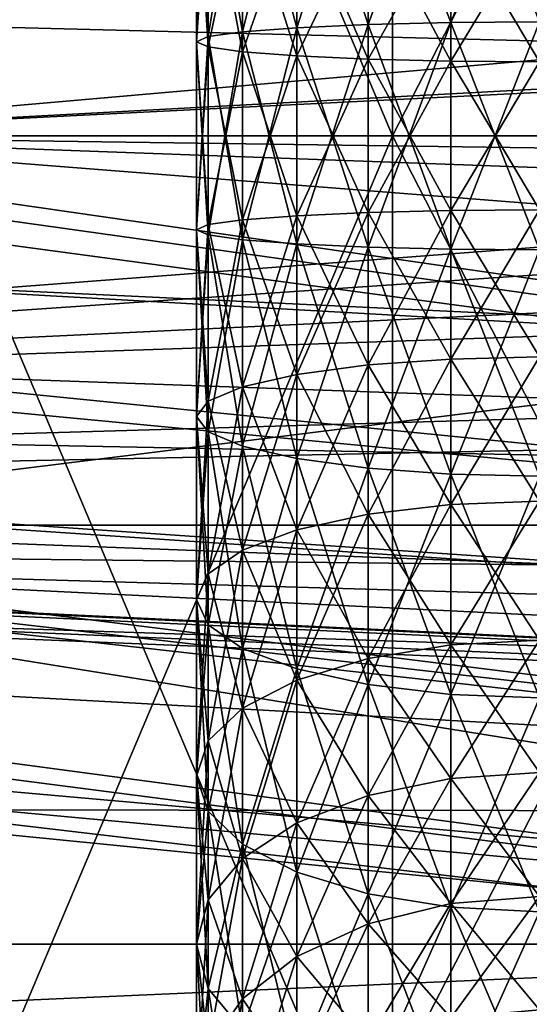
# Model space of a CAD drawing. Extents: x 0 to 200, y 18 to 95.
# Tile 339 of 491: x 148.58 to 150.66, y 43.68 to 47.7. Entities that reach past the tile are written whole.
import ezdxf

# ---------------------------------------------------------------- set-up
doc = ezdxf.new("R2010")
doc.units = 0

msp = doc.modelspace()

# ---------------------------------------------------------------- linework, layer by layer
for points in [[(98.615891, 49.815205, 36.34074), (174.799988, 52.227016, 37.339745), (174.799988, 47.227016, 36)], [(174.799988, 52.227016, 54.660255), (117.93441, 49.815205, 55.65926), (174.799988, 47.227016, 56)], [(148.199997, 51.727016, 38.205772), (150.100616, 47.227016, 37), (148.199997, 47.227016, 37)], [(148.199997, 51.727016, 38.205772), (150.100616, 51.727016, 38.205772), (150.100616, 47.227016, 37)], [(150.100616, 51.727016, 53.794228), (148.199997, 51.727016, 53.794228), (148.199997, 47.227016, 55)], [(150.100616, 47.227016, 55), (150.100616, 51.727016, 53.794228), (148.199997, 47.227016, 55)], [(150.100616, 51.727016, 38.205772), (150.100616, 51.102016, 39.288303), (150.100616, 47.227016, 37)], [(150.100616, 51.102016, 52.711697), (150.100616, 51.727016, 53.794228), (150.100616, 47.227016, 53.75)], [(150.100616, 51.727016, 53.794228), (150.100616, 47.227016, 55), (150.100616, 47.227016, 53.75)], [(150.100616, 51.102016, 39.288303), (152.099991, 51.127014, 39.245003), (152.099991, 47.227016, 38.200001)], [(152.099991, 47.227016, 53.799999), (152.099991, 51.127014, 52.754997), (150.100616, 47.227016, 53.75)], [(152.099991, 51.127014, 52.754997), (150.100616, 51.102016, 52.711697), (150.100616, 47.227016, 53.75)], [(150.100616, 51.102016, 39.288303), (150.100616, 47.227016, 38.25), (150.100616, 47.227016, 37)], [(150.100616, 47.227016, 38.25), (150.100616, 51.102016, 39.288303), (152.099991, 47.227016, 38.200001)], [(159.5, 47.227016, 39.400002), (133, 50.527016, 40.284233), (133, 47.227016, 39.400002)], [(159.5, 50.527016, 40.284233), (133, 50.527016, 40.284233), (159.5, 47.227016, 39.400002)], [(159.5, 50.527016, 51.715767), (159.5, 47.227016, 52.599998), (133, 47.227016, 52.599998)], [(133, 50.527016, 51.715767), (159.5, 50.527016, 51.715767), (133, 47.227016, 52.599998)], [(136.799988, 48.614586, 55.650761), (165.799988, 49.996166, 55.348492), (165.799988, 47.227016, 55.75)], [(165.799988, 49.996166, 36.651508), (146.58313, 47.719887, 36.262466), (165.799988, 47.227016, 36.25)], [(98.615891, 49.815205, 36.34074), (174.799988, 47.227016, 36), (98.275146, 47.227016, 36)], [(174.799988, 47.227016, 56), (117.93441, 49.815205, 55.65926), (118.275154, 47.227016, 56)], [(165.431061, 47.89677, 57.972298), (135.799988, 48.817287, 57.894161), (135.799988, 45.636745, 57.894161)], [(147.050385, 47.933411, 34.020809), (165.301376, 48.816174, 34.115177), (147.149994, 47.227016, 34)], [(165.301376, 48.816174, 34.115177), (165.407593, 48.210938, 34.043163), (147.149994, 47.227016, 34)], [(136.799988, 48.614586, 55.650761), (165.799988, 47.227016, 55.75), (136.799988, 47.227016, 55.650761)], [(150.337646, 48.607918, 53.831482), (150, 48.58363, 53.693748), (150, 47.681267, 53.799217)], [(150.337646, 47.6894, 53.938843), (150.337646, 48.607918, 53.831482), (150, 47.681267, 53.799217)], [(150, 48.58363, 38.306252), (150.337646, 48.607918, 38.168518), (150.337646, 47.6894, 38.061157)], [(150.699997, 48.616199, 53.878464), (150.337646, 48.607918, 53.831482), (150.337646, 47.6894, 53.938843)], [(150.699997, 47.692173, 53.986465), (150.699997, 48.616199, 53.878464), (150.337646, 47.6894, 53.938843)], [(150.337646, 48.607918, 38.168518), (150.699997, 48.616199, 38.12154), (150.699997, 47.692173, 38.013535)], [(150.337646, 48.607918, 38.168518), (150.699997, 47.692173, 38.013535), (150.337646, 47.6894, 38.061157)], [(150, 48.58363, 53.693748), (149.710037, 48.544994, 53.47464), (149.710037, 47.668331, 53.57711)], [(150, 47.681267, 53.799217), (150, 48.58363, 53.693748), (149.710037, 47.668331, 53.57711)], [(149.710037, 48.544994, 38.52536), (150, 48.58363, 38.306252), (150, 47.681267, 38.200783)], [(150, 48.58363, 38.306252), (150.337646, 47.6894, 38.061157), (150, 47.681267, 38.200783)], [(149.710037, 48.544994, 53.47464), (149.487564, 48.494648, 53.189098), (149.487564, 47.651474, 53.287651)], [(149.710037, 47.668331, 53.57711), (149.710037, 48.544994, 53.47464), (149.487564, 47.651474, 53.287651)], [(149.487564, 48.494648, 38.810905), (149.710037, 48.544994, 38.52536), (149.710037, 47.668331, 38.42289)], [(149.710037, 48.544994, 38.52536), (150, 47.681267, 38.200783), (149.710037, 47.668331, 38.42289)], [(149.487564, 48.494648, 53.189098), (149.347702, 48.436012, 52.856571), (149.347702, 47.63184, 52.950569)], [(149.487564, 47.651474, 53.287651), (149.487564, 48.494648, 53.189098), (149.347702, 47.63184, 52.950569)], [(149.347702, 48.436012, 39.143429), (149.487564, 48.494648, 38.810905), (149.487564, 47.651474, 38.712349)], [(149.487564, 48.494648, 38.810905), (149.710037, 47.668331, 38.42289), (149.487564, 47.651474, 38.712349)], [(149.347702, 48.436012, 52.856571), (149.299988, 48.373093, 52.499733), (149.299988, 47.610771, 52.588833)], [(149.347702, 47.63184, 52.950569), (149.347702, 48.436012, 52.856571), (149.299988, 47.610771, 52.588833)], [(149.299988, 48.373093, 39.500271), (149.347702, 48.436012, 39.143429), (149.347702, 47.63184, 39.049431)], [(149.347702, 48.436012, 39.143429), (149.487564, 47.651474, 38.712349), (149.347702, 47.63184, 39.049431)], [(149.299988, 48.373093, 52.499733), (149.347702, 48.310173, 52.142891), (149.347702, 47.589703, 52.2271)], [(149.299988, 47.610771, 52.588833), (149.299988, 48.373093, 52.499733), (149.347702, 47.589703, 52.2271)], [(149.347702, 48.310173, 39.857109), (149.299988, 48.373093, 39.500271), (149.299988, 47.610771, 39.411167)], [(149.299988, 48.373093, 39.500271), (149.347702, 47.63184, 39.049431), (149.299988, 47.610771, 39.411167)], [(149.347702, 48.310173, 39.857109), (149.299988, 47.610771, 39.411167), (149.347702, 47.589703, 39.7729)], [(149.347702, 48.310173, 52.142891), (149.487564, 48.251541, 51.810364), (149.487564, 47.570068, 51.890018)], [(149.347702, 47.589703, 52.2271), (149.347702, 48.310173, 52.142891), (149.487564, 47.570068, 51.890018)], [(149.487564, 48.251541, 40.189636), (149.347702, 48.310173, 39.857109), (149.347702, 47.589703, 39.7729)], [(149.487564, 48.251541, 40.189636), (149.347702, 47.589703, 39.7729), (149.487564, 47.570068, 40.109982)], [(149.487564, 48.251541, 51.810364), (149.710037, 48.201191, 51.524822), (149.710037, 47.553211, 51.600559)], [(149.487564, 47.570068, 51.890018), (149.487564, 48.251541, 51.810364), (149.710037, 47.553211, 51.600559)], [(149.710037, 48.201191, 40.475178), (149.487564, 48.251541, 40.189636), (149.487564, 47.570068, 40.109982)], [(165.407593, 48.210938, 34.043163), (165.419815, 48.14135, 34.034885), (147.149994, 47.227016, 34)], [(149.710037, 48.201191, 40.475178), (149.487564, 47.570068, 40.109982), (149.710037, 47.553211, 40.399441)], [(149.710037, 48.201191, 51.524822), (150, 48.162556, 51.305714), (150, 47.540272, 51.378448)], [(149.710037, 47.553211, 51.600559), (149.710037, 48.201191, 51.524822), (150, 47.540272, 51.378448)], [(150, 48.162556, 40.694286), (149.710037, 48.201191, 40.475178), (149.710037, 47.553211, 40.399441)], [(150, 48.162556, 40.694286), (149.710037, 47.553211, 40.399441), (150, 47.540272, 40.621552)], [(150, 48.162556, 51.305714), (150.337646, 48.138271, 51.16798), (150.337646, 47.532143, 51.238827)], [(150, 47.540272, 51.378448), (150, 48.162556, 51.305714), (150.337646, 47.532143, 51.238827)], [(150.337646, 48.138271, 40.83202), (150, 48.162556, 40.694286), (150, 47.540272, 40.621552)], [(147.149994, 47.227016, 34), (165.419815, 48.14135, 34.034885), (165.468491, 46.97271, 34.002697)], [(150.337646, 48.138271, 40.83202), (150, 47.540272, 40.621552), (150.337646, 47.532143, 40.761173)], [(150.337646, 48.138271, 51.16798), (150.699997, 48.129986, 51.120998), (150.699997, 47.529369, 51.191204)], [(150.337646, 47.532143, 51.238827), (150.337646, 48.138271, 51.16798), (150.699997, 47.529369, 51.191204)], [(150.699997, 48.129986, 40.879002), (150.337646, 48.138271, 40.83202), (150.337646, 47.532143, 40.761173)], [(150.699997, 48.129986, 40.879002), (150.337646, 47.532143, 40.761173), (150.699997, 47.529369, 40.808796)], [(165.459961, 47.672756, 57.991718), (165.431061, 47.89677, 57.972298), (135.799988, 45.636745, 57.894161)], [(165.799988, 47.227016, 36.25), (146.58313, 47.719887, 36.262466), (146.63916, 47.225788, 36.252037)], [(149.710037, 47.668331, 38.42289), (150, 47.681267, 38.200783), (150, 46.772762, 38.200783)], [(150, 47.681267, 53.799217), (149.710037, 46.785698, 53.57711), (150, 46.772762, 53.799217)], [(150, 47.681267, 53.799217), (149.710037, 47.668331, 53.57711), (149.710037, 46.785698, 53.57711)], [(150, 47.681267, 38.200783), (150.337646, 47.6894, 38.061157), (150.337646, 46.764629, 38.061157)], [(150.337646, 47.6894, 53.938843), (150, 46.772762, 53.799217), (150.337646, 46.764629, 53.938843)], [(150.337646, 47.6894, 53.938843), (150, 47.681267, 53.799217), (150, 46.772762, 53.799217)], [(150, 46.772762, 38.200783), (150, 47.681267, 38.200783), (150.337646, 46.764629, 38.061157)], [(150.337646, 47.6894, 38.061157), (150.699997, 47.692173, 38.013535), (150.699997, 46.761856, 38.013535)], [(150.699997, 47.692173, 53.986465), (150.337646, 46.764629, 53.938843), (150.699997, 46.761856, 53.986465)], [(150.699997, 47.692173, 53.986465), (150.337646, 47.6894, 53.938843), (150.337646, 46.764629, 53.938843)], [(150.337646, 46.764629, 38.061157), (150.337646, 47.6894, 38.061157), (150.699997, 46.761856, 38.013535)], [(165.439575, 46.504829, 57.978249), (165.459961, 47.672756, 57.991718), (135.799988, 45.636745, 57.894161)], [(149.347702, 47.63184, 39.049431), (149.487564, 47.651474, 38.712349), (149.487564, 46.802559, 38.712349)], [(149.487564, 47.651474, 53.287651), (149.347702, 46.822189, 52.950569), (149.487564, 46.802559, 53.287651)], [(149.487564, 47.651474, 53.287651), (149.347702, 47.63184, 52.950569), (149.347702, 46.822189, 52.950569)], [(149.487564, 47.651474, 38.712349), (149.710037, 47.668331, 38.42289), (149.710037, 46.785698, 38.42289)], [(149.710037, 47.668331, 53.57711), (149.487564, 46.802559, 53.287651), (149.710037, 46.785698, 53.57711)], [(149.710037, 47.668331, 53.57711), (149.487564, 47.651474, 53.287651), (149.487564, 46.802559, 53.287651)], [(149.487564, 46.802559, 38.712349), (149.487564, 47.651474, 38.712349), (149.710037, 46.785698, 38.42289)], [(149.710037, 46.785698, 38.42289), (149.710037, 47.668331, 38.42289), (150, 46.772762, 38.200783)], [(149.299988, 47.610771, 39.411167), (149.347702, 47.63184, 39.049431), (149.347702, 46.822189, 39.049431)], [(149.347702, 47.63184, 52.950569), (149.299988, 46.843258, 52.588833), (149.347702, 46.822189, 52.950569)], [(149.347702, 47.63184, 52.950569), (149.299988, 47.610771, 52.588833), (149.299988, 46.843258, 52.588833)], [(149.299988, 46.843258, 39.411167), (149.299988, 47.610771, 39.411167), (149.347702, 46.822189, 39.049431)], [(149.347702, 47.589703, 39.7729), (149.299988, 47.610771, 39.411167), (149.299988, 46.843258, 39.411167)], [(149.299988, 47.610771, 52.588833), (149.347702, 46.86433, 52.2271), (149.299988, 46.843258, 52.588833)], [(149.299988, 47.610771, 52.588833), (149.347702, 47.589703, 52.2271), (149.347702, 46.86433, 52.2271)], [(149.347702, 46.822189, 39.049431), (149.347702, 47.63184, 39.049431), (149.487564, 46.802559, 38.712349)], [(149.347702, 46.86433, 39.7729), (149.347702, 47.589703, 39.7729), (149.299988, 46.843258, 39.411167)], [(149.487564, 47.570068, 40.109982), (149.347702, 47.589703, 39.7729), (149.347702, 46.86433, 39.7729)], [(149.347702, 47.589703, 52.2271), (149.487564, 46.883961, 51.890018), (149.347702, 46.86433, 52.2271)], [(149.347702, 47.589703, 52.2271), (149.487564, 47.570068, 51.890018), (149.487564, 46.883961, 51.890018)], [(149.487564, 46.883961, 40.109982), (149.487564, 47.570068, 40.109982), (149.347702, 46.86433, 39.7729)], [(149.710037, 47.553211, 40.399441), (149.487564, 47.570068, 40.109982), (149.487564, 46.883961, 40.109982)], [(149.487564, 47.570068, 51.890018), (149.710037, 46.900822, 51.600559), (149.487564, 46.883961, 51.890018)], [(149.487564, 47.570068, 51.890018), (149.710037, 47.553211, 51.600559), (149.710037, 46.900822, 51.600559)], [(149.710037, 46.900822, 40.399441), (149.710037, 47.553211, 40.399441), (149.487564, 46.883961, 40.109982)], [(150, 47.540272, 40.621552), (149.710037, 47.553211, 40.399441), (149.710037, 46.900822, 40.399441)], [(149.710037, 47.553211, 51.600559), (150, 46.913757, 51.378448), (149.710037, 46.900822, 51.600559)], [(149.710037, 47.553211, 51.600559), (150, 47.540272, 51.378448), (150, 46.913757, 51.378448)], [(150, 46.913757, 40.621552), (150, 47.540272, 40.621552), (149.710037, 46.900822, 40.399441)], [(150.337646, 47.532143, 40.761173), (150, 47.540272, 40.621552), (150, 46.913757, 40.621552)], [(150, 47.540272, 51.378448), (150.337646, 46.92189, 51.238827), (150, 46.913757, 51.378448)], [(150, 47.540272, 51.378448), (150.337646, 47.532143, 51.238827), (150.337646, 46.92189, 51.238827)], [(150.337646, 46.92189, 40.761173), (150.337646, 47.532143, 40.761173), (150, 46.913757, 40.621552)], [(150.699997, 47.529369, 40.808796), (150.337646, 47.532143, 40.761173), (150.337646, 46.92189, 40.761173)], [(150.337646, 47.532143, 51.238827), (150.699997, 46.924664, 51.191204), (150.337646, 46.92189, 51.238827)], [(150.337646, 47.532143, 51.238827), (150.699997, 47.529369, 51.191204), (150.699997, 46.924664, 51.191204)], [(150.699997, 46.924664, 40.808796), (150.699997, 47.529369, 40.808796), (150.337646, 46.92189, 40.761173)], [(98.275146, 47.227016, 36), (174.799988, 47.227016, 36), (98.615891, 44.638824, 36.34074)], [(98.615891, 44.638824, 36.34074), (174.799988, 47.227016, 36), (174.799988, 42.227016, 37.339745)], [(118.275154, 47.227016, 56), (117.93441, 44.638824, 55.65926), (174.799988, 42.227016, 54.660255)], [(174.799988, 47.227016, 56), (118.275154, 47.227016, 56), (174.799988, 42.227016, 54.660255)], [(159.5, 43.927017, 40.284233), (133, 47.227016, 39.400002), (133, 43.927017, 40.284233)], [(159.5, 47.227016, 39.400002), (133, 47.227016, 39.400002), (159.5, 43.927017, 40.284233)], [(159.5, 47.227016, 52.599998), (159.5, 43.927017, 51.715767), (133, 43.927017, 51.715767)], [(133, 47.227016, 52.599998), (159.5, 47.227016, 52.599998), (133, 43.927017, 51.715767)], [(136.799988, 45.839447, 55.650761), (165.799988, 47.227016, 55.75), (165.799988, 44.457867, 55.348492)], [(136.799988, 47.227016, 55.650761), (165.799988, 47.227016, 55.75), (136.799988, 45.839447, 55.650761)], [(165.799988, 47.227016, 36.25), (146.63916, 47.225788, 36.252037), (165.799988, 44.457867, 36.651508)], [(146.63916, 47.225788, 36.252037), (146.64827, 47.145466, 36.25034), (165.799988, 44.457867, 36.651508)], [(147.08754, 46.664402, 34.013195), (147.149994, 47.227016, 34), (165.344528, 45.797039, 34.085506)], [(147.149994, 47.227016, 34), (165.424759, 46.558033, 34.031902), (165.344528, 45.797039, 34.085506)], [(147.149994, 47.227016, 34), (165.468491, 46.97271, 34.002697), (165.424759, 46.558033, 34.031902)], [(148.199997, 47.227016, 37), (150.100616, 42.727016, 38.205772), (148.199997, 42.727016, 38.205772)], [(148.199997, 47.227016, 37), (150.100616, 47.227016, 37), (150.100616, 42.727016, 38.205772)], [(150.100616, 47.227016, 55), (148.199997, 47.227016, 55), (148.199997, 42.727016, 53.794228)], [(150.100616, 42.727016, 53.794228), (150.100616, 47.227016, 55), (148.199997, 42.727016, 53.794228)], [(150.100616, 47.227016, 38.25), (150.100616, 43.352016, 39.288303), (150.100616, 42.727016, 38.205772)], [(150.100616, 47.227016, 37), (150.100616, 47.227016, 38.25), (150.100616, 42.727016, 38.205772)], [(150.100616, 43.352016, 52.711697), (150.100616, 47.227016, 55), (150.100616, 42.727016, 53.794228)], [(150.100616, 47.227016, 38.25), (152.099991, 47.227016, 38.200001), (152.099991, 43.327015, 39.245003)], [(150.100616, 43.352016, 39.288303), (150.100616, 47.227016, 38.25), (152.099991, 43.327015, 39.245003)], [(152.099991, 47.227016, 53.799999), (150.100616, 43.352016, 52.711697), (152.099991, 43.327015, 52.754997)], [(150.100616, 47.227016, 53.75), (150.100616, 47.227016, 55), (150.100616, 43.352016, 52.711697)], [(152.099991, 47.227016, 53.799999), (150.100616, 47.227016, 53.75), (150.100616, 43.352016, 52.711697)], [(146.64827, 47.145466, 36.25034), (146.640106, 47.035969, 36.251873), (165.799988, 44.457867, 36.651508)], [(146.640106, 47.035969, 36.251873), (146.574036, 46.375927, 36.290264), (165.799988, 44.457867, 36.651508)], [(150, 46.291473, 40.694286), (150, 46.913757, 40.621552), (149.710037, 46.252842, 40.475178)], [(150, 46.913757, 40.621552), (149.710037, 46.900822, 40.399441), (149.710037, 46.252842, 40.475178)], [(149.710037, 46.900822, 51.600559), (150, 46.913757, 51.378448), (150, 46.291473, 51.305714)], [(150.337646, 46.315762, 40.83202), (150.337646, 46.92189, 40.761173), (150, 46.291473, 40.694286)], [(150.337646, 46.92189, 40.761173), (150, 46.913757, 40.621552), (150, 46.291473, 40.694286)], [(150, 46.913757, 51.378448), (150.337646, 46.92189, 51.238827), (150.337646, 46.315762, 51.16798)], [(150, 46.913757, 51.378448), (150.337646, 46.315762, 51.16798), (150, 46.291473, 51.305714)], [(150.699997, 46.324043, 40.879002), (150.699997, 46.924664, 40.808796), (150.337646, 46.315762, 40.83202)], [(150.699997, 46.924664, 40.808796), (150.337646, 46.92189, 40.761173), (150.337646, 46.315762, 40.83202)], [(150.337646, 46.92189, 51.238827), (150.699997, 46.924664, 51.191204), (150.699997, 46.324043, 51.120998)], [(150.337646, 46.92189, 51.238827), (150.699997, 46.324043, 51.120998), (150.337646, 46.315762, 51.16798)], [(149.487564, 46.202492, 40.189636), (149.487564, 46.883961, 40.109982), (149.347702, 46.143856, 39.857109)], [(149.487564, 46.883961, 40.109982), (149.347702, 46.86433, 39.7729), (149.347702, 46.143856, 39.857109)], [(149.347702, 46.86433, 52.2271), (149.487564, 46.883961, 51.890018), (149.487564, 46.202492, 51.810364)], [(149.710037, 46.252842, 40.475178), (149.710037, 46.900822, 40.399441), (149.487564, 46.202492, 40.189636)], [(149.710037, 46.900822, 40.399441), (149.487564, 46.883961, 40.109982), (149.487564, 46.202492, 40.189636)], [(149.487564, 46.883961, 51.890018), (149.710037, 46.900822, 51.600559), (149.710037, 46.252842, 51.524822)], [(149.487564, 46.883961, 51.890018), (149.710037, 46.252842, 51.524822), (149.487564, 46.202492, 51.810364)], [(149.710037, 46.900822, 51.600559), (150, 46.291473, 51.305714), (149.710037, 46.252842, 51.524822)], [(149.347702, 46.143856, 39.857109), (149.347702, 46.86433, 39.7729), (149.299988, 46.080936, 39.500271)], [(149.347702, 46.86433, 39.7729), (149.299988, 46.843258, 39.411167), (149.299988, 46.080936, 39.500271)], [(149.299988, 46.843258, 52.588833), (149.347702, 46.86433, 52.2271), (149.347702, 46.143856, 52.142891)], [(149.299988, 46.080936, 39.500271), (149.299988, 46.843258, 39.411167), (149.347702, 46.018017, 39.143429)], [(149.299988, 46.843258, 39.411167), (149.347702, 46.822189, 39.049431), (149.347702, 46.018017, 39.143429)], [(149.299988, 46.843258, 52.588833), (149.347702, 46.143856, 52.142891), (149.299988, 46.080936, 52.499733)], [(149.347702, 46.822189, 52.950569), (149.299988, 46.843258, 52.588833), (149.299988, 46.080936, 52.499733)], [(149.347702, 46.86433, 52.2271), (149.487564, 46.202492, 51.810364), (149.347702, 46.143856, 52.142891)], [(149.347702, 46.822189, 52.950569), (149.299988, 46.080936, 52.499733), (149.347702, 46.018017, 52.856571)], [(149.347702, 46.018017, 39.143429), (149.347702, 46.822189, 39.049431), (149.487564, 45.959385, 38.810905)], [(149.347702, 46.822189, 39.049431), (149.487564, 46.802559, 38.712349), (149.487564, 45.959385, 38.810905)], [(149.487564, 46.802559, 53.287651), (149.347702, 46.822189, 52.950569), (149.347702, 46.018017, 52.856571)], [(149.487564, 46.802559, 53.287651), (149.347702, 46.018017, 52.856571), (149.487564, 45.959385, 53.189098)], [(149.487564, 45.959385, 38.810905), (149.487564, 46.802559, 38.712349), (149.710037, 45.909035, 38.52536)], [(149.487564, 46.802559, 38.712349), (149.710037, 46.785698, 38.42289), (149.710037, 45.909035, 38.52536)], [(149.710037, 46.785698, 53.57711), (149.487564, 46.802559, 53.287651), (149.487564, 45.959385, 53.189098)], [(149.710037, 46.785698, 53.57711), (149.487564, 45.959385, 53.189098), (149.710037, 45.909035, 53.47464)], [(149.710037, 45.909035, 38.52536), (149.710037, 46.785698, 38.42289), (150, 45.870399, 38.306252)], [(149.710037, 46.785698, 38.42289), (150, 46.772762, 38.200783), (150, 45.870399, 38.306252)], [(150, 46.772762, 53.799217), (149.710037, 46.785698, 53.57711), (149.710037, 45.909035, 53.47464)], [(150, 46.772762, 53.799217), (149.710037, 45.909035, 53.47464), (150, 45.870399, 53.693748)], [(150, 45.870399, 38.306252), (150, 46.772762, 38.200783), (150.337646, 45.846115, 38.168518)], [(150, 46.772762, 38.200783), (150.337646, 46.764629, 38.061157), (150.337646, 45.846115, 38.168518)], [(150.337646, 46.764629, 53.938843), (150, 46.772762, 53.799217), (150, 45.870399, 53.693748)], [(150.337646, 46.764629, 53.938843), (150, 45.870399, 53.693748), (150.337646, 45.846115, 53.831482)], [(150.337646, 45.846115, 38.168518), (150.337646, 46.764629, 38.061157), (150.699997, 45.83783, 38.12154)], [(150.337646, 46.764629, 38.061157), (150.699997, 46.761856, 38.013535), (150.699997, 45.83783, 38.12154)], [(150.699997, 46.761856, 53.986465), (150.337646, 46.764629, 53.938843), (150.337646, 45.846115, 53.831482)], [(150.699997, 46.761856, 53.986465), (150.337646, 45.846115, 53.831482), (150.699997, 45.83783, 53.878464)], [(146.945297, 46.290993, 34.041149), (147.08754, 46.664402, 34.013195), (165.304718, 45.637997, 34.113079)], [(147.08754, 46.664402, 34.013195), (165.344528, 45.797039, 34.085506), (165.304718, 45.637997, 34.113079)], [(165.397278, 46.245625, 57.949612), (165.439575, 46.504829, 57.978249), (135.799988, 45.636745, 57.894161)], [(146.574036, 46.375927, 36.290264), (146.565094, 46.286575, 36.29546), (165.799988, 44.457867, 36.651508)], [(150.337646, 45.721958, 40.972755), (150.337646, 46.315762, 40.83202), (150, 45.681843, 40.838768)], [(150.337646, 46.315762, 40.83202), (150, 46.291473, 40.694286), (150, 45.681843, 40.838768)], [(150, 46.291473, 51.305714), (150.337646, 46.315762, 51.16798), (150.337646, 45.721958, 51.027245)], [(150.699997, 45.735638, 41.018456), (150.699997, 46.324043, 40.879002), (150.337646, 45.721958, 40.972755)], [(150.699997, 46.324043, 40.879002), (150.337646, 46.315762, 40.83202), (150.337646, 45.721958, 40.972755)], [(150.337646, 46.315762, 51.16798), (150.699997, 46.324043, 51.120998), (150.699997, 45.735638, 50.981544)], [(150.337646, 46.315762, 51.16798), (150.699997, 45.735638, 50.981544), (150.337646, 45.721958, 51.027245)], [(146.565094, 46.286575, 36.29546), (146.19841, 45.803391, 36.355083), (165.799988, 44.457867, 36.651508)], [(146.833969, 45.998749, 34.063026), (146.945297, 46.290993, 34.041149), (165.304718, 45.637997, 34.113079)], [(150, 45.681843, 40.838768), (150, 46.291473, 40.694286), (149.710037, 45.618034, 40.625629)], [(150, 46.291473, 40.694286), (149.710037, 46.252842, 40.475178), (149.710037, 45.618034, 40.625629)], [(149.710037, 46.252842, 51.524822), (150, 46.291473, 51.305714), (150, 45.681843, 51.161232)], [(150, 46.291473, 51.305714), (150.337646, 45.721958, 51.027245), (150, 45.681843, 51.161232)], [(165.298126, 45.638039, 57.882481), (165.397278, 46.245625, 57.949612), (135.799988, 45.636745, 57.894161)], [(149.710037, 45.618034, 40.625629), (149.710037, 46.252842, 40.475178), (149.487564, 45.534878, 40.347862)], [(149.710037, 46.252842, 40.475178), (149.487564, 46.202492, 40.189636), (149.487564, 45.534878, 40.347862)], [(149.487564, 46.202492, 51.810364), (149.710037, 46.252842, 51.524822), (149.710037, 45.618034, 51.374371)], [(149.710037, 46.252842, 51.524822), (150, 45.681843, 51.161232), (149.710037, 45.618034, 51.374371)], [(149.487564, 45.534878, 40.347862), (149.487564, 46.202492, 40.189636), (149.347702, 45.438038, 40.024395)], [(149.487564, 46.202492, 40.189636), (149.347702, 46.143856, 39.857109), (149.347702, 45.438038, 40.024395)], [(149.347702, 46.143856, 52.142891), (149.487564, 46.202492, 51.810364), (149.487564, 45.534878, 51.652138)], [(149.487564, 46.202492, 51.810364), (149.710037, 45.618034, 51.374371), (149.487564, 45.534878, 51.652138)], [(149.347702, 45.438038, 40.024395), (149.347702, 46.143856, 39.857109), (149.299988, 45.334114, 39.677269)], [(149.347702, 46.143856, 39.857109), (149.299988, 46.080936, 39.500271), (149.299988, 45.334114, 39.677269)], [(149.299988, 46.080936, 52.499733), (149.347702, 46.143856, 52.142891), (149.347702, 45.438038, 51.975605)], [(149.347702, 46.143856, 52.142891), (149.487564, 45.534878, 51.652138), (149.347702, 45.438038, 51.975605)], [(149.299988, 45.334114, 39.677269), (149.299988, 46.080936, 39.500271), (149.347702, 45.23019, 39.330143)], [(149.299988, 46.080936, 39.500271), (149.347702, 46.018017, 39.143429), (149.347702, 45.23019, 39.330143)], [(149.299988, 46.080936, 52.499733), (149.347702, 45.438038, 51.975605), (149.299988, 45.334114, 52.322731)], [(149.347702, 46.018017, 52.856571), (149.299988, 46.080936, 52.499733), (149.299988, 45.334114, 52.322731)], [(146.833969, 45.998749, 34.063026), (165.304718, 45.637997, 34.113079), (146.558609, 45.637131, 34.108875)], [(149.347702, 46.018017, 52.856571), (149.299988, 45.334114, 52.322731), (149.347702, 45.23019, 52.669857)], [(149.347702, 45.23019, 39.330143), (149.347702, 46.018017, 39.143429), (149.487564, 45.133354, 39.006676)], [(149.347702, 46.018017, 39.143429), (149.487564, 45.959385, 38.810905), (149.487564, 45.133354, 39.006676)], [(149.487564, 45.959385, 53.189098), (149.347702, 46.018017, 52.856571), (149.347702, 45.23019, 52.669857)], [(149.487564, 45.959385, 53.189098), (149.347702, 45.23019, 52.669857), (149.487564, 45.133354, 52.993324)], [(149.487564, 45.133354, 39.006676), (149.487564, 45.959385, 38.810905), (149.710037, 45.050194, 38.728909)], [(149.487564, 45.959385, 38.810905), (149.710037, 45.909035, 38.52536), (149.710037, 45.050194, 38.728909)], [(149.710037, 45.909035, 53.47464), (149.487564, 45.959385, 53.189098), (149.487564, 45.133354, 52.993324)], [(149.710037, 45.909035, 53.47464), (149.487564, 45.133354, 52.993324), (149.710037, 45.050194, 53.271091)], [(149.710037, 45.050194, 38.728909), (149.710037, 45.909035, 38.52536), (150, 44.986385, 38.51577)], [(149.710037, 45.909035, 38.52536), (150, 45.870399, 38.306252), (150, 44.986385, 38.51577)], [(150, 45.870399, 53.693748), (149.710037, 45.909035, 53.47464), (149.710037, 45.050194, 53.271091)], [(150, 45.870399, 53.693748), (149.710037, 45.050194, 53.271091), (150, 44.986385, 53.48423)], [(150, 44.986385, 38.51577), (150, 45.870399, 38.306252), (150.337646, 44.946274, 38.381783)], [(150, 45.870399, 38.306252), (150.337646, 45.846115, 38.168518), (150.337646, 44.946274, 38.381783)], [(150.337646, 45.846115, 53.831482), (150, 45.870399, 53.693748), (150, 44.986385, 53.48423)], [(136.799988, 44.485817, 55.2533), (136.799988, 45.839447, 55.650761), (165.799988, 44.457867, 55.348492)], [(150.337646, 45.846115, 53.831482), (150, 44.986385, 53.48423), (150.337646, 44.946274, 53.618217)], [(150.337646, 44.946274, 38.381783), (150.337646, 45.846115, 38.168518), (150.699997, 44.93259, 38.336082)], [(150.337646, 45.846115, 38.168518), (150.699997, 45.83783, 38.12154), (150.699997, 44.93259, 38.336082)], [(150.699997, 45.83783, 53.878464), (150.337646, 45.846115, 53.831482), (150.337646, 44.946274, 53.618217)], [(150.699997, 45.83783, 53.878464), (150.337646, 44.946274, 53.618217), (150.699997, 44.93259, 53.663918)], [(146.19841, 45.803391, 36.355083), (146.180756, 45.780128, 36.357956), (165.799988, 44.457867, 36.651508)], [(146.180756, 45.780128, 36.357956), (145.658661, 45.420712, 36.418781), (165.799988, 44.457867, 36.651508)], [(150.337646, 45.148506, 41.181473), (150.337646, 45.721958, 40.972755), (150, 45.093109, 41.053051)], [(150.337646, 45.721958, 40.972755), (150, 45.681843, 40.838768), (150, 45.093109, 41.053051)], [(150, 45.681843, 51.161232), (150.337646, 45.721958, 51.027245), (150.337646, 45.148506, 50.818527)], [(150.699997, 45.1674, 41.225277), (150.699997, 45.735638, 41.018456), (150.337646, 45.148506, 41.181473)], [(150.699997, 45.735638, 41.018456), (150.337646, 45.721958, 40.972755), (150.337646, 45.148506, 41.181473)], [(150.337646, 45.721958, 51.027245), (150.699997, 45.735638, 50.981544), (150.699997, 45.1674, 50.774723)], [(150.337646, 45.721958, 51.027245), (150.699997, 45.1674, 50.774723), (150.337646, 45.148506, 50.818527)], [(150, 45.093109, 41.053051), (150, 45.681843, 40.838768), (149.710037, 45.00499, 40.848763)], [(150, 45.681843, 40.838768), (149.710037, 45.618034, 40.625629), (149.710037, 45.00499, 40.848763)], [(149.710037, 45.618034, 51.374371), (150, 45.681843, 51.161232), (150, 45.093109, 50.946949)], [(150, 45.681843, 51.161232), (150.337646, 45.148506, 50.818527), (150, 45.093109, 50.946949)], [(165.298126, 45.638039, 57.882481), (135.799988, 45.636745, 57.894161), (165.245712, 45.316898, 57.847004)], [(164.314835, 42.807343, 57.156452), (135.799988, 45.636745, 57.894161), (135.799988, 42.567917, 57.058609)], [(164.404221, 43.011944, 57.224903), (135.799988, 45.636745, 57.894161), (164.314835, 42.807343, 57.156452)], [(164.854919, 44.043587, 57.570038), (135.799988, 45.636745, 57.894161), (164.404221, 43.011944, 57.224903)], [(165.047028, 44.669514, 57.706184), (135.799988, 45.636745, 57.894161), (164.854919, 44.043587, 57.570038)], [(165.245712, 45.316898, 57.847004), (135.799988, 45.636745, 57.894161), (165.047028, 44.669514, 57.706184)], [(146.438492, 45.479378, 34.128876), (146.558609, 45.637131, 34.108875), (165.128815, 44.935207, 34.234917)], [(146.558609, 45.637131, 34.108875), (165.304718, 45.637997, 34.113079), (165.128815, 44.935207, 34.234917)], [(149.710037, 45.00499, 40.848763), (149.710037, 45.618034, 40.625629), (149.487564, 44.890144, 40.582523)], [(149.710037, 45.618034, 40.625629), (149.487564, 45.534878, 40.347862), (149.487564, 44.890144, 40.582523)], [(149.487564, 45.534878, 51.652138), (149.710037, 45.618034, 51.374371), (149.710037, 45.00499, 51.151237)], [(149.710037, 45.618034, 51.374371), (150, 45.093109, 50.946949), (149.710037, 45.00499, 51.151237)], [(149.487564, 44.890144, 40.582523), (149.487564, 45.534878, 40.347862), (149.347702, 44.756409, 40.272488)], [(149.487564, 45.534878, 40.347862), (149.347702, 45.438038, 40.024395), (149.347702, 44.756409, 40.272488)], [(149.347702, 45.438038, 51.975605), (149.487564, 45.534878, 51.652138), (149.487564, 44.890144, 51.417477)], [(149.487564, 45.534878, 51.652138), (149.710037, 45.00499, 51.151237), (149.487564, 44.890144, 51.417477)], [(146.406479, 45.437332, 34.134209), (146.438492, 45.479378, 34.128876), (164.588348, 43.390263, 34.629894)], [(146.438492, 45.479378, 34.128876), (165.035645, 44.562973, 34.29945), (164.588348, 43.390263, 34.629894)], [(146.438492, 45.479378, 34.128876), (165.128815, 44.935207, 34.234917), (165.035645, 44.562973, 34.29945)], [(145.840485, 45.028313, 34.203148), (146.406479, 45.437332, 34.134209), (164.181107, 42.574745, 34.958302)], [(146.406479, 45.437332, 34.134209), (164.588348, 43.390263, 34.629894), (164.181107, 42.574745, 34.958302)], [(149.347702, 44.756409, 40.272488), (149.347702, 45.438038, 40.024395), (149.299988, 44.612888, 39.939774)], [(149.347702, 45.438038, 40.024395), (149.299988, 45.334114, 39.677269), (149.299988, 44.612888, 39.939774)], [(149.299988, 45.334114, 52.322731), (149.347702, 45.438038, 51.975605), (149.347702, 44.756409, 51.727512)], [(149.347702, 45.438038, 51.975605), (149.487564, 44.890144, 51.417477), (149.347702, 44.756409, 51.727512)], [(145.620682, 45.403156, 36.422108), (145.131546, 45.350399, 36.432373), (165.799988, 44.457867, 36.651508)], [(145.658661, 45.420712, 36.418781), (145.620682, 45.403156, 36.422108), (165.799988, 44.457867, 36.651508)], [(145.131546, 45.350399, 36.432373), (144.907593, 45.326244, 36.437073), (165.799988, 44.457867, 36.651508)], [(144.907593, 45.326244, 36.437073), (136.799988, 44.485817, 36.7467), (165.799988, 44.457867, 36.651508)], [(149.299988, 44.612888, 39.939774), (149.299988, 45.334114, 39.677269), (149.347702, 44.469372, 39.607059)], [(149.299988, 45.334114, 39.677269), (149.347702, 45.23019, 39.330143), (149.347702, 44.469372, 39.607059)], [(149.299988, 45.334114, 52.322731), (149.347702, 44.756409, 51.727512), (149.299988, 44.612888, 52.060226)], [(149.347702, 45.23019, 52.669857), (149.299988, 45.334114, 52.322731), (149.299988, 44.612888, 52.060226)], [(149.347702, 45.23019, 52.669857), (149.299988, 44.612888, 52.060226), (149.347702, 44.469372, 52.392941)], [(149.347702, 44.469372, 39.607059), (149.347702, 45.23019, 39.330143), (149.487564, 44.335632, 39.297024)], [(149.347702, 45.23019, 39.330143), (149.487564, 45.133354, 39.006676), (149.487564, 44.335632, 39.297024)], [(149.487564, 45.133354, 52.993324), (149.347702, 45.23019, 52.669857), (149.347702, 44.469372, 52.392941)], [(150.337646, 44.603165, 41.455357), (150.337646, 45.148506, 41.181473), (150, 44.533234, 41.334232)], [(150.337646, 45.148506, 41.181473), (150, 45.093109, 41.053051), (150, 44.533234, 41.334232)], [(150, 45.093109, 50.946949), (150.337646, 45.148506, 50.818527), (150.337646, 44.603165, 50.544643)], [(150.699997, 44.627014, 41.49667), (150.699997, 45.1674, 41.225277), (150.337646, 44.603165, 41.455357)], [(150.699997, 45.1674, 41.225277), (150.337646, 45.148506, 41.181473), (150.337646, 44.603165, 41.455357)], [(150.337646, 45.148506, 50.818527), (150.699997, 45.1674, 50.774723), (150.699997, 44.627014, 50.503334)], [(150.337646, 45.148506, 50.818527), (150.699997, 44.627014, 50.503334), (150.337646, 44.603165, 50.544643)], [(149.487564, 45.133354, 52.993324), (149.347702, 44.469372, 52.392941), (149.487564, 44.335632, 52.702976)], [(149.487564, 44.335632, 39.297024), (149.487564, 45.133354, 39.006676), (149.710037, 44.220791, 39.030785)], [(149.487564, 45.133354, 39.006676), (149.710037, 45.050194, 38.728909), (149.710037, 44.220791, 39.030785)], [(149.710037, 45.050194, 53.271091), (149.487564, 45.133354, 52.993324), (149.487564, 44.335632, 52.702976)], [(150, 44.533234, 41.334232), (150, 45.093109, 41.053051), (149.710037, 44.421989, 41.141552)], [(150, 45.093109, 41.053051), (149.710037, 45.00499, 40.848763), (149.710037, 44.421989, 41.141552)], [(149.710037, 45.00499, 51.151237), (150, 45.093109, 50.946949), (150, 44.533234, 50.665768)], [(150, 45.093109, 50.946949), (150.337646, 44.603165, 50.544643), (150, 44.533234, 50.665768)], [(145.67247, 44.971302, 34.214321), (145.840485, 45.028313, 34.203148), (164.181107, 42.574745, 34.958302)], [(149.710037, 45.050194, 53.271091), (149.487564, 44.335632, 52.702976), (149.710037, 44.220791, 52.969215)], [(149.710037, 44.220791, 39.030785), (149.710037, 45.050194, 38.728909), (150, 44.132668, 38.826496)], [(149.710037, 45.050194, 38.728909), (150, 44.986385, 38.51577), (150, 44.132668, 38.826496)], [(150, 44.986385, 53.48423), (149.710037, 45.050194, 53.271091), (149.710037, 44.220791, 52.969215)], [(149.710037, 44.421989, 41.141552), (149.710037, 45.00499, 40.848763), (149.487564, 44.277016, 40.89045)], [(149.710037, 45.00499, 40.848763), (149.487564, 44.890144, 40.582523), (149.487564, 44.277016, 40.89045)], [(149.487564, 44.890144, 51.417477), (149.710037, 45.00499, 51.151237), (149.710037, 44.421989, 50.858448)], [(149.710037, 45.00499, 51.151237), (150, 44.533234, 50.665768), (149.710037, 44.421989, 50.858448)], [(150, 44.986385, 53.48423), (149.710037, 44.220791, 52.969215), (150, 44.132668, 53.173504)], [(150, 44.132668, 38.826496), (150, 44.986385, 38.51577), (150.337646, 44.077271, 38.698074)], [(150, 44.986385, 38.51577), (150.337646, 44.946274, 38.381783), (150.337646, 44.077271, 38.698074)], [(150.337646, 44.946274, 53.618217), (150, 44.986385, 53.48423), (150, 44.132668, 53.173504)], [(145.197693, 44.810204, 34.245892), (145.67247, 44.971302, 34.214321), (164.181107, 42.574745, 34.958302)], [(150.337646, 44.946274, 53.618217), (150, 44.132668, 53.173504), (150.337646, 44.077271, 53.301926)], [(150.337646, 44.077271, 38.698074), (150.337646, 44.946274, 38.381783), (150.699997, 44.058376, 38.65427)], [(150.337646, 44.946274, 38.381783), (150.699997, 44.93259, 38.336082), (150.699997, 44.058376, 38.65427)], [(150.699997, 44.93259, 53.663918), (150.337646, 44.946274, 53.618217), (150.337646, 44.077271, 53.301926)], [(150.699997, 44.93259, 53.663918), (150.337646, 44.077271, 53.301926), (150.699997, 44.058376, 53.34573)], [(149.487564, 44.277016, 40.89045), (149.487564, 44.890144, 40.582523), (149.347702, 44.108189, 40.598034)], [(149.487564, 44.890144, 40.582523), (149.347702, 44.756409, 40.272488), (149.347702, 44.108189, 40.598034)], [(149.347702, 44.756409, 51.727512), (149.487564, 44.890144, 51.417477), (149.487564, 44.277016, 51.10955)], [(149.487564, 44.890144, 51.417477), (149.710037, 44.421989, 50.858448), (149.487564, 44.277016, 51.10955)], [(145.197693, 44.810204, 34.245892), (164.181107, 42.574745, 34.958302), (135.799988, 42.567917, 34.941391)], [(149.347702, 44.108189, 40.598034), (149.347702, 44.756409, 40.272488), (149.299988, 43.927017, 40.284233)], [(149.347702, 44.756409, 40.272488), (149.299988, 44.612888, 39.939774), (149.299988, 43.927017, 40.284233)], [(149.299988, 44.612888, 52.060226), (149.347702, 44.756409, 51.727512), (149.347702, 44.108189, 51.401966)], [(149.347702, 44.756409, 51.727512), (149.487564, 44.277016, 51.10955), (149.347702, 44.108189, 51.401966)], [(98.615891, 44.638824, 36.34074), (174.799988, 42.227016, 37.339745), (99.614899, 42.227016, 37.339745)], [(174.799988, 42.227016, 54.660255), (117.93441, 44.638824, 55.65926), (116.93541, 42.227016, 54.660255)], [(150.699997, 44.121792, 41.82896), (150.699997, 44.627014, 41.49667), (150.337646, 44.093304, 41.790695)], [(150.699997, 44.627014, 41.49667), (150.337646, 44.603165, 41.455357), (150.337646, 44.093304, 41.790695)], [(150.337646, 44.603165, 50.544643), (150.699997, 44.627014, 50.503334), (150.699997, 44.121792, 50.17104)], [(149.299988, 43.927017, 40.284233), (149.299988, 44.612888, 39.939774), (149.347702, 43.745842, 39.970432)], [(149.299988, 44.612888, 39.939774), (149.347702, 44.469372, 39.607059), (149.347702, 43.745842, 39.970432)], [(149.299988, 44.612888, 52.060226), (149.347702, 44.108189, 51.401966), (149.299988, 43.927017, 51.715767)], [(149.347702, 44.469372, 52.392941), (149.299988, 44.612888, 52.060226), (149.299988, 43.927017, 51.715767)], [(150.337646, 44.093304, 41.790695), (150.337646, 44.603165, 41.455357), (150, 44.009785, 41.678509)], [(150.337646, 44.603165, 41.455357), (150, 44.533234, 41.334232), (150, 44.009785, 41.678509)], [(150, 44.533234, 50.665768), (150.337646, 44.603165, 50.544643), (150.337646, 44.093304, 50.209305)], [(150.337646, 44.603165, 50.544643), (150.699997, 44.121792, 50.17104), (150.337646, 44.093304, 50.209305)], [(150, 44.009785, 41.678509), (150, 44.533234, 41.334232), (149.710037, 43.876926, 41.50005)], [(150, 44.533234, 41.334232), (149.710037, 44.421989, 41.141552), (149.710037, 43.876926, 41.50005)], [(149.710037, 44.421989, 50.858448), (150, 44.533234, 50.665768), (150, 44.009785, 50.321491)], [(150, 44.533234, 50.665768), (150.337646, 44.093304, 50.209305), (150, 44.009785, 50.321491)], [(165.799988, 44.457867, 36.651508), (136.799988, 44.485817, 36.7467), (136.799988, 43.17672, 37.131088)], [(136.799988, 44.485817, 55.2533), (165.799988, 44.457867, 55.348492), (136.799988, 43.17672, 54.868912)], [(149.347702, 44.469372, 52.392941), (149.299988, 43.927017, 51.715767), (149.347702, 43.745842, 52.029568)], [(149.347702, 43.745842, 39.970432), (149.347702, 44.469372, 39.607059), (149.487564, 43.577015, 39.678017)], [(149.347702, 44.469372, 39.607059), (149.487564, 44.335632, 39.297024), (149.487564, 43.577015, 39.678017)], [(149.487564, 44.335632, 52.702976), (149.347702, 44.469372, 52.392941), (149.347702, 43.745842, 52.029568)], [(165.799988, 44.457867, 36.651508), (136.799988, 43.17672, 37.131088), (165.799988, 41.916782, 37.82296)], [(136.799988, 43.17672, 54.868912), (165.799988, 44.457867, 55.348492), (165.799988, 41.916782, 54.17704)], [(149.710037, 43.876926, 41.50005), (149.710037, 44.421989, 41.141552), (149.487564, 43.703781, 41.267475)], [(149.710037, 44.421989, 41.141552), (149.487564, 44.277016, 40.89045), (149.487564, 43.703781, 41.267475)], [(149.487564, 44.277016, 51.10955), (149.710037, 44.421989, 50.858448), (149.710037, 43.876926, 50.49995)], [(149.710037, 44.421989, 50.858448), (150, 44.009785, 50.321491), (149.710037, 43.876926, 50.49995)], [(149.487564, 44.335632, 52.702976), (149.347702, 43.745842, 52.029568), (149.487564, 43.577015, 52.321987)], [(149.487564, 43.577015, 39.678017), (149.487564, 44.335632, 39.297024), (149.710037, 43.432041, 39.42691)], [(149.487564, 44.335632, 39.297024), (149.710037, 44.220791, 39.030785), (149.710037, 43.432041, 39.42691)], [(149.710037, 44.220791, 52.969215), (149.487564, 44.335632, 52.702976), (149.487564, 43.577015, 52.321987)], [(149.487564, 43.703781, 41.267475), (149.487564, 44.277016, 40.89045), (149.347702, 43.502148, 40.996632)], [(149.487564, 44.277016, 40.89045), (149.347702, 44.108189, 40.598034), (149.347702, 43.502148, 40.996632)], [(149.347702, 44.108189, 51.401966), (149.487564, 44.277016, 51.10955), (149.487564, 43.703781, 50.732529)], [(149.487564, 44.277016, 51.10955), (149.710037, 43.876926, 50.49995), (149.487564, 43.703781, 50.732529)], [(149.710037, 44.220791, 52.969215), (149.487564, 43.577015, 52.321987), (149.710037, 43.432041, 52.57309)], [(149.710037, 43.432041, 39.42691), (149.710037, 44.220791, 39.030785), (150, 43.320797, 39.234234)], [(149.710037, 44.220791, 39.030785), (150, 44.132668, 38.826496), (150, 43.320797, 39.234234)], [(150, 44.132668, 53.173504), (149.710037, 44.220791, 52.969215), (149.710037, 43.432041, 52.57309)], [(149.347702, 43.502148, 40.996632), (149.347702, 44.108189, 40.598034), (149.299988, 43.285767, 40.705986)], [(149.347702, 44.108189, 40.598034), (149.299988, 43.927017, 40.284233), (149.299988, 43.285767, 40.705986)], [(149.299988, 43.927017, 51.715767), (149.347702, 44.108189, 51.401966), (149.347702, 43.502148, 51.003368)], [(149.347702, 44.108189, 51.401966), (149.487564, 43.703781, 50.732529), (149.347702, 43.502148, 51.003368)], [(150, 44.132668, 53.173504), (149.710037, 43.432041, 52.57309), (150, 43.320797, 52.765766)], [(150, 43.320797, 39.234234), (150, 44.132668, 38.826496), (150.337646, 43.25087, 39.11311)], [(150, 44.132668, 38.826496), (150.337646, 44.077271, 38.698074), (150.337646, 43.25087, 39.11311)], [(150.337646, 44.077271, 53.301926), (150, 44.132668, 53.173504), (150, 43.320797, 52.765766)], [(150.699997, 43.658558, 42.217659), (150.699997, 44.121792, 41.82896), (150.337646, 43.625824, 42.182961)], [(150.699997, 44.121792, 41.82896), (150.337646, 44.093304, 41.790695), (150.337646, 43.625824, 42.182961)], [(150.337646, 44.093304, 50.209305), (150.699997, 44.121792, 50.17104), (150.699997, 43.658558, 49.782345)], [(150.337646, 43.625824, 42.182961), (150.337646, 44.093304, 41.790695), (150, 43.529842, 42.081226)], [(150.337646, 44.093304, 41.790695), (150, 44.009785, 41.678509), (150, 43.529842, 42.081226)], [(150, 44.009785, 50.321491), (150.337646, 44.093304, 50.209305), (150.337646, 43.625824, 49.817043)], [(150.337646, 44.077271, 53.301926), (150, 43.320797, 52.765766), (150.337646, 43.25087, 52.88689)], [(150.337646, 44.093304, 50.209305), (150.699997, 43.658558, 49.782345), (150.337646, 43.625824, 49.817043)], [(150.337646, 43.25087, 39.11311), (150.337646, 44.077271, 38.698074), (150.699997, 43.227016, 39.071796)], [(150.337646, 44.077271, 38.698074), (150.699997, 44.058376, 38.65427), (150.699997, 43.227016, 39.071796)], [(150.699997, 44.058376, 53.34573), (150.337646, 44.077271, 53.301926), (150.337646, 43.25087, 52.88689)], [(150.699997, 44.058376, 53.34573), (150.337646, 43.25087, 52.88689), (150.699997, 43.227016, 52.928204)], [(150, 43.529842, 42.081226), (150, 44.009785, 41.678509), (149.710037, 43.377163, 41.919395)], [(150, 44.009785, 41.678509), (149.710037, 43.876926, 41.50005), (149.710037, 43.377163, 41.919395)], [(149.710037, 43.876926, 50.49995), (150, 44.009785, 50.321491), (150, 43.529842, 49.918774)], [(150, 44.009785, 50.321491), (150.337646, 43.625824, 49.817043), (150, 43.529842, 49.918774)], [(159.5, 41.511246, 42.700001), (133, 43.927017, 40.284233), (133, 41.511246, 42.700001)], [(159.5, 43.927017, 40.284233), (133, 43.927017, 40.284233), (159.5, 41.511246, 42.700001)], [(159.5, 43.927017, 51.715767), (159.5, 41.511246, 49.299999), (133, 41.511246, 49.299999)], [(133, 43.927017, 51.715767), (159.5, 43.927017, 51.715767), (133, 41.511246, 49.299999)], [(149.299988, 43.285767, 40.705986), (149.299988, 43.927017, 40.284233), (149.347702, 43.069389, 40.41534)], [(149.299988, 43.927017, 40.284233), (149.347702, 43.745842, 39.970432), (149.347702, 43.069389, 40.41534)], [(149.299988, 43.927017, 51.715767), (149.347702, 43.502148, 51.003368), (149.299988, 43.285767, 51.294014)], [(149.347702, 43.745842, 52.029568), (149.299988, 43.927017, 51.715767), (149.299988, 43.285767, 51.294014)], [(149.710037, 43.377163, 41.919395), (149.710037, 43.876926, 41.50005), (149.487564, 43.178188, 41.708496)], [(149.710037, 43.876926, 41.50005), (149.487564, 43.703781, 41.267475), (149.487564, 43.178188, 41.708496)], [(149.487564, 43.703781, 50.732529), (149.710037, 43.876926, 50.49995), (149.710037, 43.377163, 50.080605)], [(149.710037, 43.876926, 50.49995), (150, 43.529842, 49.918774), (149.710037, 43.377163, 50.080605)], [(149.347702, 43.745842, 52.029568), (149.299988, 43.285767, 51.294014), (149.347702, 43.069389, 51.58466)], [(149.347702, 43.069389, 40.41534), (149.347702, 43.745842, 39.970432), (149.487564, 42.867756, 40.144501)], [(149.347702, 43.745842, 39.970432), (149.487564, 43.577015, 39.678017), (149.487564, 42.867756, 40.144501)], [(149.487564, 43.577015, 52.321987), (149.347702, 43.745842, 52.029568), (149.347702, 43.069389, 51.58466)], [(149.487564, 43.178188, 41.708496), (149.487564, 43.703781, 41.267475), (149.347702, 42.94648, 41.462894)], [(149.487564, 43.703781, 41.267475), (149.347702, 43.502148, 40.996632), (149.347702, 42.94648, 41.462894)], [(149.347702, 43.502148, 51.003368), (149.487564, 43.703781, 50.732529), (149.487564, 43.178188, 50.291504)], [(149.487564, 43.703781, 50.732529), (149.710037, 43.377163, 50.080605), (149.487564, 43.178188, 50.291504)]]:
    msp.add_3dface(points)

doc.saveas('drawing.dxf')
